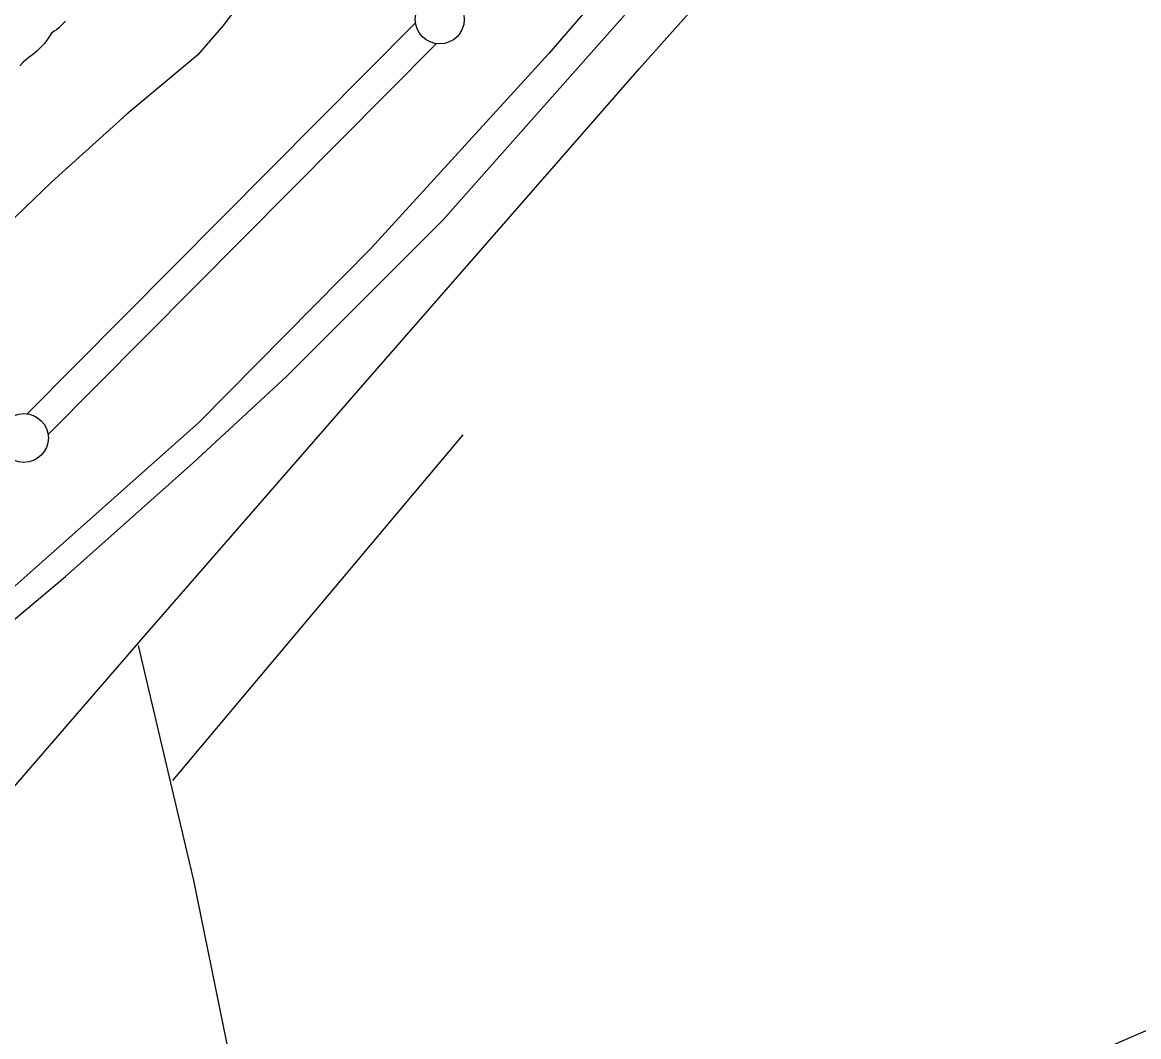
# Model space of a CAD drawing. Extents: x 3161514 to 3199414, y 831166 to 856601.
# Drawn here: x 3194308 to 3195450, y 838713 to 839751 of the extents above; entities that cross this region are included whole.
import ezdxf

# ---------------------------------------------------------------- set-up
doc = ezdxf.new("R2010")
doc.units = 0
for name, color, linetype in [('V-LEVE-TOET', 7, 'Continuous'), ('V-SURV-LINE', 7, 'Continuous'), ('V-TOPO-SHOR', 7, 'Continuous')]:
    doc.layers.add(name, color=color, linetype=linetype)

msp = doc.modelspace()

# ---------------------------------------------------------------- linework, layer by layer
at = {"layer": 'V-LEVE-TOET'}
for points in [[(3194744.5, 839998), (3194726.9, 839983.8), (3194698.1, 839959.7), (3194644.6, 839901.7), (3194540.1, 839784.1), (3194513.5, 839748.1), (3194487, 839717.3), (3194414.7, 839657.1), (3194337.8, 839587.7), (3194271.8, 839524.2), (3194190.2, 839463.8), (3194081, 839378.4), (3193992.2, 839305.5), (3193853.5, 839190.2), (3193787.3, 839132.4), (3193724.8, 839095.3), (3193598.3, 839020.7), (3193502.2, 838964.7), (3193353.8, 838885.8), (3193180.3, 838797.2), (3193110.6, 838764.1), (3193055.9, 838745.4)], [(3195048.8, 839953.3), (3195048.6, 839953.4), (3194996, 839892.8), (3194846.2, 839719), (3194664.7, 839520), (3194488.1, 839341.5), (3194322, 839193.3), (3194278.7, 839155.1), (3194235.4, 839122.3), (3194084.4, 839024.3), (3193993.8, 838964.7), (3193830.9, 838858.2), (3193719.9, 838790.9), (3193577.7, 838705.4)]]:
    msp.add_lwpolyline(points, dxfattribs=at)
at = {"layer": 'V-SURV-LINE'}
for points in [[(3194312.8, 839350.3), (3194710, 839750.3)], [(3194731.3, 839729.2), (3194334.1, 839329.2)]]:
    msp.add_lwpolyline(points, dxfattribs=at)
for centre in [(3194734.7, 839753.9), (3194309.3, 839325.6)]:
    msp.add_circle(centre, 25, dxfattribs=at)
at = {"layer": 'V-TOPO-SHOR'}
msp.add_line((3194461.6, 838975.2), (3194758.6, 839328.8), dxfattribs=at)
for points in [[(3194578.3, 839388.9), (3194737.4, 839548), (3195009.7, 839855.6), (3195278.4, 840156.2), (3195865.4, 840845.7), (3196286.2, 841330.2), (3196926.2, 842069.2), (3197110.1, 842288.5)], [(3193927.6, 838550.8), (3193959.4, 838575.6), (3194433.3, 839123.7), (3194670.2, 839395.9), (3194938.9, 839703.6), (3195281.9, 840089), (3195409.2, 840234)], [(3194352, 839752.2), (3194349.9, 839750.1), (3194347.5, 839747.7), (3194345.4, 839745.6), (3194342.7, 839743.4), (3194340.1, 839741.8), (3194337.5, 839739.8), (3194334.9, 839735.9), (3194332.9, 839732.7), (3194330.3, 839729.3), (3194327.8, 839726.5), (3194325.3, 839724.1), (3194322.3, 839721.2), (3194319.7, 839719), (3194317, 839716.9), (3194314.2, 839714.9), (3194310.9, 839712.2), (3194308.4, 839710.3), (3194305.1, 839706.6)], [(3192767.8, 838359.9), (3192972.9, 838423.5), (3193156.7, 838487.2), (3193252.2, 838515.5), (3193407.8, 838582.6), (3193581.1, 838671.1), (3193729.6, 838752.4), (3193913.5, 838869.1), (3194072.6, 838975.2), (3194221.1, 839074.2), (3194351.9, 839183.8), (3194482.8, 839300.5), (3194578.3, 839388.9)], [(3194426.2, 839113.1), (3194482.8, 838872.6), (3194568.7, 838450.8)], [(3195112.6, 838569.4), (3195151.1, 838596.8), (3195246.6, 838639.2), (3195395.1, 838692.3), (3195632, 838794.8)]]:
    msp.add_lwpolyline(points, dxfattribs=at)

doc.saveas('drawing.dxf')
